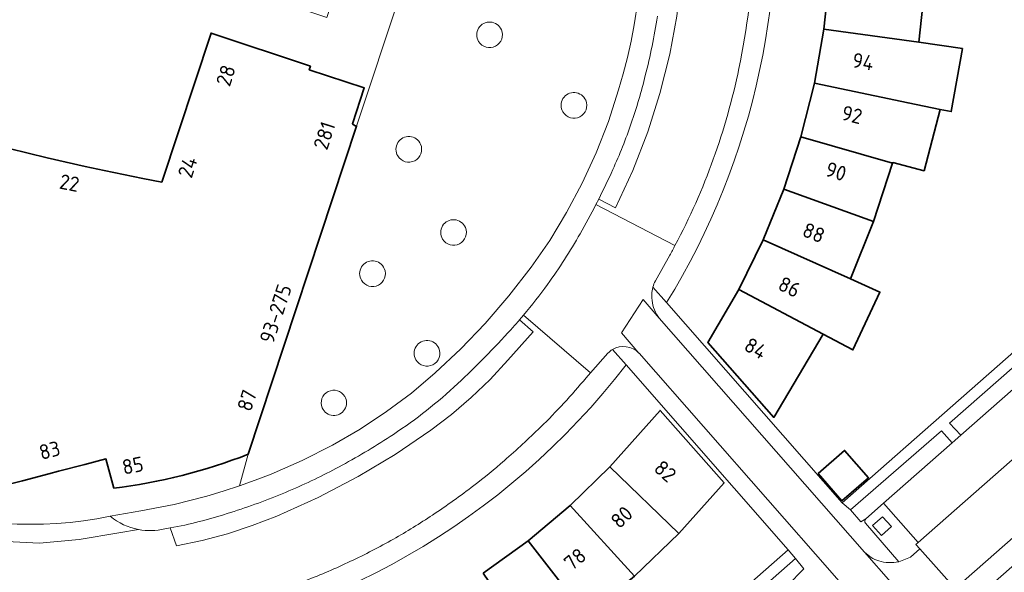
# Model space of a CAD drawing. Extents: x 150256 to 156914, y 461459 to 469481.
# Tile 556 of 656: x 154264 to 154353, y 467836 to 467886. Entities that reach past the tile are written whole.
import ezdxf
from ezdxf.enums import TextEntityAlignment as Align

# ---------------------------------------------------------------- set-up
doc = ezdxf.new("R2010")
doc.units = 0
doc.header["$LTSCALE"] = 0.75
for name, color, linetype, lineweight in [('B-RO-GR-BEPLANTING_CULTUUR_HEESTERS-GV', 251, 'CONTINUOUS', 18), ('B-RO-GR-GROENVOORZIENING-GV', 251, 'CONTINUOUS', 18), ('B-RO-GR-HAAG-GV', 251, 'CONTINUOUS', 13), ('B-RO-OG-BEBOUWING-GV', 6, 'CONTINUOUS', 35), ('B-RO-OG-BEBOUWING-T18', 1, 'CONTINUOUS', 18), ('B-RO-VH-VERHARDING_BETONSTRAATSTEEN-GV', 251, 'CONTINUOUS', 18), ('B-RO-VH-VERHARDING_STRAATBAKSTEEN-GV', 251, 'CONTINUOUS', 18), ('B-RO-VH-VERHARDING_TEGEL-GV', 251, 'CONTINUOUS', 18)]:
    doc.layers.add(name, color=color, linetype=linetype, lineweight=lineweight)
doc.styles.add('NLCS-ISO-M200-T18', font='NLCS-ISO.ttf', dxfattribs={"height": 360})

msp = doc.modelspace()

# ---------------------------------------------------------------- linework, layer by layer
at = {"layer": 'B-RO-GR-BEPLANTING_CULTUUR_HEESTERS-GV'}
for points in [[(154307.33, 467884.929, 1.070371), (154305.266, 467883.87)], [(154307.33, 467884.929, 1.070371), (154305.266, 467883.87)], [(154305.266, 467883.87, 0.934645), (154307.33, 467884.929)], [(154305.266, 467883.87, 0.934645), (154307.33, 467884.929)], [(154314.967, 467878.536, 1.070371), (154312.903, 467877.477)], [(154314.967, 467878.536, 1.070371), (154312.903, 467877.477)], [(154312.903, 467877.477, 0.934252), (154314.967, 467878.536)], [(154312.903, 467877.477, 0.934252), (154314.967, 467878.536)], [(154300.014, 467874.554, 1.07015), (154297.95, 467873.494)], [(154300.014, 467874.554, 1.07015), (154297.95, 467873.494)], [(154297.95, 467873.494, 0.934845), (154300.014, 467874.554)], [(154297.95, 467873.494, 0.934845), (154300.014, 467874.554)], [(154304.066, 467867.018, 1.071138), (154302.002, 467865.959)], [(154304.066, 467867.018, 1.071138), (154302.002, 467865.959)], [(154302.002, 467865.959, 0.934645), (154304.066, 467867.018)], [(154302.002, 467865.959, 0.934645), (154304.066, 467867.018)], [(154296.726, 467863.287, 1.069977), (154294.662, 467862.228)], [(154296.726, 467863.287, 1.069977), (154294.662, 467862.228)], [(154294.662, 467862.228, 0.934645), (154296.726, 467863.287)], [(154294.662, 467862.228, 0.934645), (154296.726, 467863.287)], [(154301.661, 467856.074, 1.070371), (154299.597, 467855.015)], [(154301.661, 467856.074, 1.070371), (154299.597, 467855.015)], [(154299.597, 467855.015, 0.934645), (154301.661, 467856.074)], [(154299.597, 467855.015, 0.934645), (154301.661, 467856.074)], [(154293.145, 467851.705, 0.943946), (154291.115, 467850.663)], [(154293.145, 467851.705, 0.943946), (154291.115, 467850.663)], [(154291.115, 467850.663, 1.059974), (154293.145, 467851.705)], [(154291.115, 467850.663, 1.059974), (154293.145, 467851.705)]]:
    msp.add_lwpolyline(points, format="xyb", dxfattribs=at)
at = {"layer": 'B-RO-GR-GROENVOORZIENING-GV'}
for points in [[(154348.921, 467848.183), (154363.911, 467861.375), (154362.93, 467862.492), (154347.918, 467849.288)], [(154348.921, 467848.183), (154363.911, 467861.375), (154362.93, 467862.492), (154347.918, 467849.288)], [(154340.337, 467840.628), (154341.926, 467842.027), (154348.158, 467847.511), (154347.191, 467848.592), (154338.946, 467841.415), (154339.892, 467840.348)], [(154340.337, 467840.628), (154341.926, 467842.027), (154348.158, 467847.511), (154347.191, 467848.592), (154338.946, 467841.415), (154339.892, 467840.348)], [(154342.643, 467839.907), (154341.848, 467840.805), (154340.949, 467840.009), (154341.743, 467839.111)], [(154342.643, 467839.907), (154341.848, 467840.805), (154340.949, 467840.009), (154341.743, 467839.111)], [(154333.074, 467834.241), (154333.245, 467834.577), (154334.713, 467836.092), (154333.968, 467837.029), (154325.883, 467829.894), (154326.903, 467828.813)], [(154333.074, 467834.241), (154333.245, 467834.577), (154334.713, 467836.092), (154333.968, 467837.029), (154325.883, 467829.894), (154326.903, 467828.813)]]:
    msp.add_lwpolyline(points, close=True, dxfattribs=at)
at = {"layer": 'B-RO-GR-HAAG-GV'}
for points in [[(154363.911, 467861.375), (154362.93, 467862.492), (154347.918, 467849.288), (154348.921, 467848.183)], [(154363.911, 467861.375), (154362.93, 467862.492), (154347.918, 467849.288), (154348.921, 467848.183)], [(154340.337, 467840.628), (154341.926, 467842.027), (154348.158, 467847.511), (154347.191, 467848.592), (154338.946, 467841.415), (154339.892, 467840.348)], [(154340.337, 467840.628), (154341.926, 467842.027), (154348.158, 467847.511), (154347.191, 467848.592), (154338.946, 467841.415), (154339.892, 467840.348)], [(154333.074, 467834.241), (154333.245, 467834.577), (154334.713, 467836.092), (154333.968, 467837.029), (154325.883, 467829.894), (154326.903, 467828.813)], [(154333.074, 467834.241), (154333.245, 467834.577), (154334.713, 467836.092), (154333.968, 467837.029), (154325.883, 467829.894), (154326.903, 467828.813)]]:
    msp.add_lwpolyline(points, close=True, dxfattribs=at)
at = {"layer": 'B-RO-OG-BEBOUWING-GV'}
for points in [[(154345.737, 467889.435), (154337.064, 467890.027), (154336.541, 467884.994), (154345.131, 467883.806)], [(154345.737, 467889.435), (154337.064, 467890.027), (154336.541, 467884.994), (154345.131, 467883.806)], [(154336.541, 467884.994), (154335.673, 467880.085), (154344.153, 467878.305), (154347.052, 467877.714), (154348.069, 467877.507), (154349.084, 467883.219), (154345.131, 467883.806)], [(154336.541, 467884.994), (154335.673, 467880.085), (154344.153, 467878.305), (154347.052, 467877.714), (154348.069, 467877.507), (154349.084, 467883.219), (154345.131, 467883.806)], [(154344.153, 467878.305), (154335.673, 467880.085), (154334.454, 467875.237), (154342.758, 467872.85), (154342.769, 467872.893), (154345.612, 467872.149), (154347.052, 467877.714)], [(154344.153, 467878.305), (154335.673, 467880.085), (154334.454, 467875.237), (154342.758, 467872.85), (154342.769, 467872.893), (154345.612, 467872.149), (154347.052, 467877.714)], [(154332.905, 467870.496), (154341.022, 467867.544), (154342.758, 467872.85), (154334.454, 467875.237)], [(154332.905, 467870.496), (154341.022, 467867.544), (154342.758, 467872.85), (154334.454, 467875.237)], [(154331.04, 467865.884), (154338.939, 467862.346), (154341.022, 467867.544), (154332.905, 467870.496)], [(154331.04, 467865.884), (154338.939, 467862.346), (154341.022, 467867.544), (154332.905, 467870.496)], [(154331.04, 467865.884), (154328.834, 467861.383), (154336.482, 467857.333), (154339.158, 467855.916), (154341.602, 467861.153), (154338.939, 467862.346)], [(154331.04, 467865.884), (154328.834, 467861.383), (154336.482, 467857.333), (154339.158, 467855.916), (154341.602, 467861.153), (154338.939, 467862.346)], [(154328.834, 467861.383), (154326.028, 467856.581), (154332, 467849.806), (154336.482, 467857.333)], [(154328.834, 467861.383), (154326.028, 467856.581), (154332, 467849.806), (154336.482, 467857.333)], [(154317.163, 467845.31), (154323.384, 467839.295), (154327.5, 467843.882), (154321.701, 467850.437)], [(154317.163, 467845.31), (154323.384, 467839.295), (154327.5, 467843.882), (154321.701, 467850.437)], [(154336.013, 467844.732), (154338.167, 467842.258), (154340.562, 467844.343), (154338.407, 467846.817)], [(154336.013, 467844.732), (154338.167, 467842.258), (154340.562, 467844.343), (154338.407, 467846.817)], [(154319.371, 467835.414), (154323.384, 467839.295), (154317.163, 467845.31), (154313.57, 467841.826)], [(154319.371, 467835.414), (154323.384, 467839.295), (154317.163, 467845.31), (154313.57, 467841.826)], [(154319.371, 467835.414), (154313.57, 467841.826), (154309.749, 467838.628), (154315.051, 467831.818)], [(154319.371, 467835.414), (154313.57, 467841.826), (154309.749, 467838.628), (154315.051, 467831.818)], [(154305.688, 467835.681), (154310.532, 467828.528), (154315.051, 467831.818), (154309.749, 467838.628)], [(154305.688, 467835.681), (154310.532, 467828.528), (154315.051, 467831.818), (154309.749, 467838.628)]]:
    msp.add_lwpolyline(points, close=True, dxfattribs=at)
for points in [[(154276.593, 467871.131, -0.067695), (154222.899, 467888.808)], [(154276.593, 467871.131, -0.067695), (154222.899, 467888.808)], [(154272.221, 467843.384, 0.063175), (154284.41, 467846.468)], [(154272.221, 467843.384, 0.063175), (154284.41, 467846.468)]]:
    msp.add_lwpolyline(points, format="xyb", dxfattribs=at)
for points in [[(154284.41, 467846.468), (154294.22, 467876.204), (154294.025, 467876.268), (154293.841, 467876.413), (154294.911, 467879.655), (154289.936, 467881.307), (154290.043, 467881.629), (154281.037, 467884.62), (154276.593, 467871.131)], [(154284.41, 467846.468), (154294.22, 467876.204), (154294.025, 467876.268), (154293.841, 467876.413), (154294.911, 467879.655), (154289.936, 467881.307), (154290.043, 467881.629), (154281.037, 467884.62), (154276.593, 467871.131)], [(154214.186, 467880.504), (154214.968, 467877.908), (154215.206, 467877.646), (154216.753, 467878.991), (154218.841, 467873.554), (154220.347, 467870.518), (154222.819, 467866.232), (154226.409, 467861.497), (154229.303, 467858.294), (154233.449, 467854.613), (154232.788, 467852.707), (154261.916, 467843.112), (154262.007, 467843.374), (154261.947, 467843.54), (154263.96, 467844.067)], [(154214.186, 467880.504), (154214.968, 467877.908), (154215.206, 467877.646), (154216.753, 467878.991), (154218.841, 467873.554), (154220.347, 467870.518), (154222.819, 467866.232), (154226.409, 467861.497), (154229.303, 467858.294), (154233.449, 467854.613), (154232.788, 467852.707), (154261.916, 467843.112), (154262.007, 467843.374), (154261.947, 467843.54), (154263.96, 467844.067)], [(154263.96, 467844.067), (154266.338, 467844.69), (154267.234, 467844.924), (154269.607, 467845.545), (154271.512, 467846.044), (154272.221, 467843.384)], [(154263.96, 467844.067), (154266.338, 467844.69), (154267.234, 467844.924), (154269.607, 467845.545), (154271.512, 467846.044), (154272.221, 467843.384)]]:
    msp.add_lwpolyline(points, dxfattribs=at)
at = {"layer": 'B-RO-VH-VERHARDING_BETONSTRAATSTEEN-GV'}
for points in [[(154345.225, 467837.884), (154348.411, 467834.303), (154381.139, 467863.087), (154400.585, 467880.215), (154401.647, 467881.231), (154363.912, 467924.141), (154353.681, 467935.715), (154331.936, 467960.462), (154331.496, 467960.963), (154330.607, 467961.973), (154323.316, 467955.543)], [(154345.225, 467837.884), (154348.411, 467834.303), (154381.139, 467863.087), (154400.585, 467880.215), (154401.647, 467881.231), (154363.912, 467924.141), (154353.681, 467935.715), (154331.936, 467960.462), (154331.496, 467960.963), (154330.607, 467961.973), (154323.316, 467955.543)], [(154346.99, 467832.688), (154347.029, 467832.644), (154348.083, 467831.462), (154404.438, 467881.008), (154333.414, 467961.768), (154331.936, 467960.462), (154353.681, 467935.715), (154363.912, 467924.141), (154401.647, 467881.231), (154400.585, 467880.215), (154381.139, 467863.087), (154348.411, 467834.303)], [(154346.99, 467832.688), (154347.029, 467832.644), (154348.083, 467831.462), (154404.438, 467881.008), (154333.414, 467961.768), (154331.936, 467960.462), (154353.681, 467935.715), (154363.912, 467924.141), (154401.647, 467881.231), (154400.585, 467880.215), (154381.139, 467863.087), (154348.411, 467834.303)], [(154296.244, 467948.873), (154298.399, 467946.456), (154307.189, 467936.359), (154306.971, 467936.131), (154310.265, 467932.4), (154314.327, 467927.026), (154317.723, 467921.209), (154320.412, 467915.035), (154322.349, 467908.586), (154322.958, 467905.871), (154323.44, 467902.929), (154323.727, 467900.217), (154323.86, 467897.582), (154323.852, 467893.622), (154323.616, 467889.666), (154323.203, 467886.173), (154322.572, 467882.711), (154321.687, 467879.16), (154320.58, 467875.671), (154319.225, 467872.182), (154317.652, 467868.786), (154316.14, 467869.582), (154315.89, 467869.089), (154323.046, 467865.384)], [(154296.244, 467948.873), (154298.399, 467946.456), (154307.189, 467936.359), (154306.971, 467936.131), (154310.265, 467932.4), (154314.327, 467927.026), (154317.723, 467921.209), (154320.412, 467915.035), (154322.349, 467908.586), (154322.958, 467905.871), (154323.44, 467902.929), (154323.727, 467900.217), (154323.86, 467897.582), (154323.852, 467893.622), (154323.616, 467889.666), (154323.203, 467886.173), (154322.572, 467882.711), (154321.687, 467879.16), (154320.58, 467875.671), (154319.225, 467872.182), (154317.652, 467868.786), (154316.14, 467869.582), (154315.89, 467869.089), (154323.046, 467865.384)], [(154316.14, 467869.582), (154317.652, 467868.786), (154319.225, 467872.182), (154320.58, 467875.671), (154321.687, 467879.16), (154322.572, 467882.711), (154323.203, 467886.173), (154323.616, 467889.666), (154323.852, 467893.622), (154323.86, 467897.582), (154323.727, 467900.217), (154323.44, 467902.929), (154322.958, 467905.871), (154322.349, 467908.586), (154320.412, 467915.035), (154317.723, 467921.209), (154314.327, 467927.026), (154310.265, 467932.4), (154306.971, 467936.131), (154305.699, 467934.969)], [(154316.14, 467869.582), (154317.652, 467868.786), (154319.225, 467872.182), (154320.58, 467875.671), (154321.687, 467879.16), (154322.572, 467882.711), (154323.203, 467886.173), (154323.616, 467889.666), (154323.852, 467893.622), (154323.86, 467897.582), (154323.727, 467900.217), (154323.44, 467902.929), (154322.958, 467905.871), (154322.349, 467908.586), (154320.412, 467915.035), (154317.723, 467921.209), (154314.327, 467927.026), (154310.265, 467932.4), (154306.971, 467936.131), (154305.699, 467934.969)], [(154298.194, 467888.208), (154294.22, 467876.204), (154284.41, 467846.468), (154283.603, 467843.591), (154285.047, 467844.111), (154286.483, 467844.671), (154289.291, 467845.906), (154292.034, 467847.293), (154294.531, 467848.742), (154296.94, 467850.333), (154299.189, 467852.013), (154301.336, 467853.831), (154303.647, 467856.008), (154305.847, 467858.306), (154308.007, 467860.813), (154310.038, 467863.431), (154311.709, 467865.848), (154313.238, 467868.364), (154314.656, 467871.035), (154315.914, 467873.782), (154317.016, 467876.604), (154317.945, 467879.488), (154318.367, 467880.946), (154318.749, 467882.413), (154319.078, 467883.888), (154319.354, 467885.377), (154319.674, 467887.484)], [(154298.194, 467888.208), (154294.22, 467876.204), (154284.41, 467846.468), (154283.603, 467843.591), (154285.047, 467844.111), (154286.483, 467844.671), (154289.291, 467845.906), (154292.034, 467847.293), (154294.531, 467848.742), (154296.94, 467850.333), (154299.189, 467852.013), (154301.336, 467853.831), (154303.647, 467856.008), (154305.847, 467858.306), (154308.007, 467860.813), (154310.038, 467863.431), (154311.709, 467865.848), (154313.238, 467868.364), (154314.656, 467871.035), (154315.914, 467873.782), (154317.016, 467876.604), (154317.945, 467879.488), (154318.367, 467880.946), (154318.749, 467882.413), (154319.078, 467883.888), (154319.354, 467885.377), (154319.674, 467887.484)], [(154319.674, 467887.484), (154319.354, 467885.377), (154319.078, 467883.888), (154318.749, 467882.413), (154318.367, 467880.946), (154317.945, 467879.488), (154317.016, 467876.604), (154315.914, 467873.782), (154314.656, 467871.035), (154313.238, 467868.364), (154311.709, 467865.848), (154310.038, 467863.431), (154308.007, 467860.813), (154305.847, 467858.306), (154303.647, 467856.008), (154301.336, 467853.831), (154299.189, 467852.013), (154296.94, 467850.333), (154294.531, 467848.742), (154292.034, 467847.293), (154289.291, 467845.906), (154286.483, 467844.671), (154285.047, 467844.111), (154283.603, 467843.591), (154282.14, 467843.111), (154280.669, 467842.675), (154277.687, 467841.915), (154274.674, 467841.324), (154271.914, 467840.844), (154271.909, 467840.843)], [(154319.674, 467887.484), (154319.354, 467885.377), (154319.078, 467883.888), (154318.749, 467882.413), (154318.367, 467880.946), (154317.945, 467879.488), (154317.016, 467876.604), (154315.914, 467873.782), (154314.656, 467871.035), (154313.238, 467868.364), (154311.709, 467865.848), (154310.038, 467863.431), (154308.007, 467860.813), (154305.847, 467858.306), (154303.647, 467856.008), (154301.336, 467853.831), (154299.189, 467852.013), (154296.94, 467850.333), (154294.531, 467848.742), (154292.034, 467847.293), (154289.291, 467845.906), (154286.483, 467844.671), (154285.047, 467844.111), (154283.603, 467843.591), (154282.14, 467843.111), (154280.669, 467842.675), (154277.687, 467841.915), (154274.674, 467841.324), (154271.914, 467840.844), (154271.909, 467840.843)], [(154386.718, 467881.447), (154385.707, 467880.557), (154385.587, 467880.451), (154384.787, 467879.748), (154384.707, 467879.677), (154380.407, 467875.893), (154379.577, 467875.162), (154364.623, 467862.001), (154363.911, 467861.375), (154348.921, 467848.183), (154348.158, 467847.511), (154341.926, 467842.027), (154345.087, 467838.471), (154390.366, 467878.341)], [(154386.718, 467881.447), (154385.707, 467880.557), (154385.587, 467880.451), (154384.787, 467879.748), (154384.707, 467879.677), (154380.407, 467875.893), (154379.577, 467875.162), (154364.623, 467862.001), (154363.911, 467861.375), (154348.921, 467848.183), (154348.158, 467847.511), (154341.926, 467842.027), (154345.087, 467838.471), (154390.366, 467878.341)], [(154390.366, 467878.341), (154345.087, 467838.471), (154344.869, 467838.28), (154345.225, 467837.884)], [(154390.366, 467878.341), (154345.087, 467838.471), (154344.869, 467838.28), (154345.225, 467837.884)], [(154315.89, 467869.089), (154316.14, 467869.582)], [(154315.89, 467869.089), (154316.14, 467869.582)], [(154323.046, 467865.384), (154315.89, 467869.089)], [(154323.046, 467865.384), (154315.89, 467869.089)], [(154321.272, 467862.164), (154322.581, 467864.492)], [(154322.581, 467864.492), (154321.272, 467862.164)], [(154321.272, 467862.164), (154322.581, 467864.492)], [(154322.581, 467864.492), (154321.272, 467862.164)], [(154340.337, 467840.628), (154339.892, 467840.348), (154338.946, 467841.415), (154338.199, 467842.073), (154322.287, 467860.203), (154321.053, 467861.608)], [(154321.053, 467861.608), (154322.287, 467860.203)], [(154340.337, 467840.628), (154339.892, 467840.348), (154338.946, 467841.415), (154338.199, 467842.073), (154322.287, 467860.203), (154321.053, 467861.608)], [(154321.053, 467861.608), (154322.287, 467860.203)], [(154319.781, 467855.636), (154318.203, 467857.466), (154320.163, 467860.475), (154321.625, 467858.804)], [(154319.781, 467855.636), (154318.203, 467857.466), (154320.163, 467860.475), (154321.625, 467858.804)], [(154314.996, 467853.393), (154315.407, 467853.857), (154309.334, 467859.068), (154308.971, 467858.641), (154310.216, 467857.551), (154307.9, 467854.991), (154306.3, 467853.253), (154304.603, 467851.608), (154302.812, 467850.066), (154300.936, 467848.635), (154297.709, 467846.444), (154294.363, 467844.453), (154290.727, 467842.551), (154286.989, 467840.857), (154284.776, 467839.995), (154282.518, 467839.257), (154280.225, 467838.644), (154277.896, 467838.16), (154277.346, 467839.789), (154276.84, 467839.699)], [(154314.996, 467853.393), (154315.407, 467853.857), (154309.334, 467859.068), (154308.971, 467858.641), (154310.216, 467857.551), (154307.9, 467854.991), (154306.3, 467853.253), (154304.603, 467851.608), (154302.812, 467850.066), (154300.936, 467848.635), (154297.709, 467846.444), (154294.363, 467844.453), (154290.727, 467842.551), (154286.989, 467840.857), (154284.776, 467839.995), (154282.518, 467839.257), (154280.225, 467838.644), (154277.896, 467838.16), (154277.346, 467839.789), (154276.84, 467839.699)], [(154278.338, 467839.965), (154277.346, 467839.789), (154277.896, 467838.16), (154280.225, 467838.644), (154282.518, 467839.257), (154284.776, 467839.995), (154286.989, 467840.857), (154290.727, 467842.551), (154294.363, 467844.453), (154297.709, 467846.444), (154300.936, 467848.635), (154302.812, 467850.066), (154304.603, 467851.608), (154306.3, 467853.253), (154307.9, 467854.991), (154310.216, 467857.551), (154308.971, 467858.641)], [(154278.338, 467839.965), (154277.346, 467839.789), (154277.896, 467838.16), (154280.225, 467838.644), (154282.518, 467839.257), (154284.776, 467839.995), (154286.989, 467840.857), (154290.727, 467842.551), (154294.363, 467844.453), (154297.709, 467846.444), (154300.936, 467848.635), (154302.812, 467850.066), (154304.603, 467851.608), (154306.3, 467853.253), (154307.9, 467854.991), (154310.216, 467857.551), (154308.971, 467858.641)], [(154308.971, 467858.641), (154309.334, 467859.068)], [(154308.971, 467858.641), (154309.334, 467859.068)], [(154309.334, 467859.068), (154315.407, 467853.857), (154316.984, 467855.638)], [(154309.334, 467859.068), (154315.407, 467853.857), (154316.984, 467855.638)], [(154321.625, 467858.804), (154340.208, 467837.605)], [(154321.625, 467858.804), (154340.208, 467837.605)], [(154318.616, 467854.56), (154317.393, 467855.956)], [(154317.393, 467855.956), (154318.616, 467854.56), (154333.296, 467837.795), (154333.968, 467837.029), (154334.713, 467836.092), (154333.245, 467834.577), (154333.074, 467834.241)], [(154318.616, 467854.56), (154317.393, 467855.956)], [(154317.393, 467855.956), (154318.616, 467854.56), (154333.296, 467837.795), (154333.968, 467837.029), (154334.713, 467836.092), (154333.245, 467834.577), (154333.074, 467834.241)], [(154316.984, 467855.638), (154315.407, 467853.857), (154314.996, 467853.393)], [(154316.984, 467855.638), (154315.407, 467853.857), (154314.996, 467853.393)], [(154337.299, 467835.683), (154337.29, 467835.694), (154319.799, 467855.618), (154319.781, 467855.636)], [(154337.299, 467835.683), (154337.29, 467835.694), (154319.799, 467855.618), (154319.781, 467855.636)], [(154343.312, 467836.728), (154344.363, 467837.146), (154345.225, 467837.884), (154344.869, 467838.28), (154345.087, 467838.471), (154341.926, 467842.027), (154340.337, 467840.628)], [(154343.312, 467836.728), (154344.363, 467837.146), (154345.225, 467837.884), (154344.869, 467838.28), (154345.087, 467838.471), (154341.926, 467842.027), (154340.337, 467840.628)], [(154271.909, 467840.843), (154270.709, 467840.617), (154269.496, 467840.435), (154268.269, 467840.288), (154267.043, 467840.191), (154265.856, 467840.128), (154264.669, 467840.115), (154263.483, 467840.142), (154262.31, 467840.2)], [(154271.909, 467840.843), (154270.709, 467840.617), (154269.496, 467840.435), (154268.269, 467840.288), (154267.043, 467840.191), (154265.856, 467840.128), (154264.669, 467840.115), (154263.483, 467840.142), (154262.31, 467840.2)], [(154276.84, 467839.699), (154277.346, 467839.789), (154278.338, 467839.965)], [(154276.84, 467839.699), (154277.346, 467839.789), (154278.338, 467839.965)], [(154343.312, 467836.728), (154340.305, 467840.213)], [(154340.305, 467840.213), (154343.312, 467836.728)], [(154343.312, 467836.728), (154340.305, 467840.213)], [(154340.305, 467840.213), (154343.312, 467836.728)], [(154259.185, 467838.948), (154261.923, 467838.586), (154265.514, 467838.413), (154269.091, 467838.751), (154272.7, 467839.355), (154274.465, 467839.645)], [(154274.465, 467839.645), (154272.7, 467839.355), (154269.091, 467838.751), (154265.514, 467838.413), (154261.923, 467838.586), (154259.185, 467838.948)], [(154259.185, 467838.948), (154261.923, 467838.586), (154265.514, 467838.413), (154269.091, 467838.751), (154272.7, 467839.355), (154274.465, 467839.645)], [(154274.465, 467839.645), (154272.7, 467839.355), (154269.091, 467838.751), (154265.514, 467838.413), (154261.923, 467838.586), (154259.185, 467838.948)], [(154325.883, 467829.894), (154333.968, 467837.029), (154333.296, 467837.795), (154287.66, 467797.608)], [(154325.883, 467829.894), (154333.968, 467837.029), (154333.296, 467837.795), (154287.66, 467797.608)], [(154340.208, 467837.605), (154347.373, 467829.431)], [(154340.208, 467837.605), (154347.373, 467829.431)], [(154348.411, 467834.303), (154345.225, 467837.884), (154344.363, 467837.146), (154343.312, 467836.728)], [(154348.411, 467834.303), (154345.225, 467837.884), (154344.363, 467837.146), (154343.312, 467836.728)]]:
    msp.add_lwpolyline(points, dxfattribs=at)
for points in [[(154322.287, 467860.203, 0.172964), (154331.587, 467903.853)], [(154322.287, 467860.203, 0.172964), (154331.587, 467903.853)], [(154328.837, 467881.428, 0.085012), (154329.673, 467903.613)], [(154329.673, 467903.613, -0.085012), (154328.837, 467881.428)], [(154328.837, 467881.428, 0.085012), (154329.673, 467903.613)], [(154329.673, 467903.613, -0.085012), (154328.837, 467881.428)], [(154305.266, 467883.87, -1.070371), (154307.33, 467884.929)], [(154305.266, 467883.87, -1.070371), (154307.33, 467884.929)], [(154321.467, 467886.147, -0.023418), (154320.363, 467880.774)], [(154320.363, 467880.774, 0.023418), (154321.467, 467886.147)], [(154321.467, 467886.147, -0.023418), (154320.363, 467880.774)], [(154320.363, 467880.774, 0.023418), (154321.467, 467886.147)], [(154307.33, 467884.929, -0.934645), (154305.266, 467883.87)], [(154307.33, 467884.929, -0.934645), (154305.266, 467883.87)], [(154323.046, 467865.384, 0.072232), (154328.837, 467881.428)], [(154328.837, 467881.428, -0.072232), (154323.046, 467865.384)], [(154323.046, 467865.384, 0.072232), (154328.837, 467881.428)], [(154328.837, 467881.428, -0.072232), (154323.046, 467865.384)], [(154320.363, 467880.774, -0.022908), (154319.088, 467876.455)], [(154319.088, 467876.455, 0.022908), (154320.363, 467880.774)], [(154320.363, 467880.774, -0.022908), (154319.088, 467876.455)], [(154319.088, 467876.455, 0.022908), (154320.363, 467880.774)], [(154312.903, 467877.477, -1.070371), (154314.967, 467878.536)], [(154312.903, 467877.477, -1.070371), (154314.967, 467878.536)], [(154314.967, 467878.536, -0.934252), (154312.903, 467877.477)], [(154314.967, 467878.536, -0.934252), (154312.903, 467877.477)], [(154319.088, 467876.455, -0.023241), (154317.416, 467872.253)], [(154317.416, 467872.253, 0.023241), (154319.088, 467876.455)], [(154319.088, 467876.455, -0.023241), (154317.416, 467872.253)], [(154317.416, 467872.253, 0.023241), (154319.088, 467876.455)], [(154297.95, 467873.494, -1.07015), (154300.014, 467874.554)], [(154297.95, 467873.494, -1.07015), (154300.014, 467874.554)], [(154300.014, 467874.554, -0.934845), (154297.95, 467873.494)], [(154300.014, 467874.554, -0.934845), (154297.95, 467873.494)], [(154317.416, 467872.253, -0.010428), (154316.14, 467869.582)], [(154316.14, 467869.582, 0.010428), (154317.416, 467872.253)], [(154317.416, 467872.253, -0.010428), (154316.14, 467869.582)], [(154316.14, 467869.582, 0.010428), (154317.416, 467872.253)], [(154315.89, 467869.089, -0.010589), (154314.464, 467866.45)], [(154314.464, 467866.45, 0.010589), (154315.89, 467869.089)], [(154315.89, 467869.089, -0.010589), (154314.464, 467866.45)], [(154314.464, 467866.45, 0.010589), (154315.89, 467869.089)], [(154302.002, 467865.959, -1.071138), (154304.066, 467867.018)], [(154302.002, 467865.959, -1.071138), (154304.066, 467867.018)], [(154304.066, 467867.018, -0.934645), (154302.002, 467865.959)], [(154304.066, 467867.018, -0.934645), (154302.002, 467865.959)], [(154314.464, 467866.45, -0.027614), (154311.515, 467861.861)], [(154311.515, 467861.861, 0.027614), (154314.464, 467866.45)], [(154314.464, 467866.45, -0.027614), (154311.515, 467861.861)], [(154311.515, 467861.861, 0.027614), (154314.464, 467866.45)], [(154322.581, 467864.492, 0.005327), (154323.046, 467865.384)], [(154323.046, 467865.384, -0.005327), (154322.581, 467864.492)], [(154322.581, 467864.492, 0.005327), (154323.046, 467865.384)], [(154323.046, 467865.384, -0.005327), (154322.581, 467864.492)], [(154294.662, 467862.228, -1.069977), (154296.726, 467863.287)], [(154294.662, 467862.228, -1.069977), (154296.726, 467863.287)], [(154296.726, 467863.287, -0.934645), (154294.662, 467862.228)], [(154296.726, 467863.287, -0.934645), (154294.662, 467862.228)], [(154321.053, 467861.608, -0.05874), (154321.272, 467862.164)], [(154321.272, 467862.164, 0.05874), (154321.053, 467861.608)], [(154321.053, 467861.608, -0.05874), (154321.272, 467862.164)], [(154321.272, 467862.164, 0.05874), (154321.053, 467861.608)], [(154311.515, 467861.861, -0.018464), (154309.334, 467859.068)], [(154309.334, 467859.068, 0.018464), (154311.515, 467861.861)], [(154311.515, 467861.861, -0.018464), (154309.334, 467859.068)], [(154309.334, 467859.068, 0.018464), (154311.515, 467861.861)], [(154320.993, 467861.312, 0.066575), (154320.969, 467860.411)], [(154320.969, 467860.411, -0.066575), (154320.993, 467861.312)], [(154320.993, 467861.312, 0.066575), (154320.969, 467860.411)], [(154320.969, 467860.411, -0.066575), (154320.993, 467861.312)], [(154321.053, 467861.608, 0.027276), (154320.993, 467861.312)], [(154320.993, 467861.312, -0.027276), (154321.053, 467861.608)], [(154321.053, 467861.608, 0.027276), (154320.993, 467861.312)], [(154320.993, 467861.312, -0.027276), (154321.053, 467861.608)], [(154320.969, 467860.411, 0.069672), (154321.185, 467859.55)], [(154321.185, 467859.55, -0.069672), (154320.969, 467860.411)], [(154320.969, 467860.411, 0.069672), (154321.185, 467859.55)], [(154321.185, 467859.55, -0.069672), (154320.969, 467860.411)], [(154321.185, 467859.55, 0.085939), (154321.625, 467858.804)], [(154321.625, 467858.804, -0.085939), (154321.185, 467859.55)], [(154321.185, 467859.55, 0.085939), (154321.625, 467858.804)], [(154321.625, 467858.804, -0.085939), (154321.185, 467859.55)], [(154308.971, 467858.641, -0.006089), (154308.204, 467857.772)], [(154308.204, 467857.772, 0.006089), (154308.971, 467858.641)], [(154308.971, 467858.641, -0.006089), (154308.204, 467857.772)], [(154308.204, 467857.772, 0.006089), (154308.971, 467858.641)], [(154308.204, 467857.772, -0.020936), (154303.371, 467852.861)], [(154303.371, 467852.861, 0.020936), (154308.204, 467857.772)], [(154308.204, 467857.772, -0.020936), (154303.371, 467852.861)], [(154303.371, 467852.861, 0.020936), (154308.204, 467857.772)], [(154299.597, 467855.015, -1.070371), (154301.661, 467856.074)], [(154299.597, 467855.015, -1.070371), (154301.661, 467856.074)], [(154301.661, 467856.074, -0.934645), (154299.597, 467855.015)], [(154301.661, 467856.074, -0.934645), (154299.597, 467855.015)], [(154316.984, 467855.638, -0.067547), (154317.393, 467855.956)], [(154317.393, 467855.956, 0.067547), (154316.984, 467855.638)], [(154316.984, 467855.638, -0.067547), (154317.393, 467855.956)], [(154317.393, 467855.956, 0.067547), (154316.984, 467855.638)], [(154317.393, 467855.956, -0.344213), (154319.781, 467855.636)], [(154319.781, 467855.636, 0.344213), (154317.393, 467855.956)], [(154317.393, 467855.956, -0.344213), (154319.781, 467855.636)], [(154319.781, 467855.636, 0.344213), (154317.393, 467855.956)], [(154273.94, 467828.894, 0.199082), (154318.616, 467854.56)], [(154273.94, 467828.894, 0.199082), (154318.616, 467854.56)], [(154314.996, 467853.393, -0.013696), (154312.989, 467851.097)], [(154312.989, 467851.097, 0.013696), (154314.996, 467853.393)], [(154314.996, 467853.393, -0.013696), (154312.989, 467851.097)], [(154312.989, 467851.097, 0.013696), (154314.996, 467853.393)], [(154303.371, 467852.861, -0.020577), (154300.549, 467850.435)], [(154300.549, 467850.435, 0.020577), (154303.371, 467852.861)], [(154303.371, 467852.861, -0.020577), (154300.549, 467850.435)], [(154300.549, 467850.435, 0.020577), (154303.371, 467852.861)], [(154291.115, 467850.663, -0.943946), (154293.145, 467851.705)], [(154291.115, 467850.663, -0.943946), (154293.145, 467851.705)], [(154293.145, 467851.705, -1.059974), (154291.115, 467850.663)], [(154293.145, 467851.705, -1.059974), (154291.115, 467850.663)], [(154312.989, 467851.097, -0.01368), (154310.863, 467848.91)], [(154310.863, 467848.91, 0.01368), (154312.989, 467851.097)], [(154312.989, 467851.097, -0.01368), (154310.863, 467848.91)], [(154310.863, 467848.91, 0.01368), (154312.989, 467851.097)], [(154300.549, 467850.435, -0.021473), (154297.552, 467848.269)], [(154297.552, 467848.269, 0.021473), (154300.549, 467850.435)], [(154300.549, 467850.435, -0.021473), (154297.552, 467848.269)], [(154297.552, 467848.269, 0.021473), (154300.549, 467850.435)], [(154310.863, 467848.91, -0.013204), (154307.597, 467845.891)], [(154307.597, 467845.891, 0.013204), (154310.863, 467848.91)], [(154310.863, 467848.91, -0.013204), (154307.597, 467845.891)], [(154307.597, 467845.891, 0.013204), (154310.863, 467848.91)], [(154297.552, 467848.269, -0.021577), (154292.901, 467845.469)], [(154292.901, 467845.469, 0.021577), (154297.552, 467848.269)], [(154297.552, 467848.269, -0.021577), (154292.901, 467845.469)], [(154292.901, 467845.469, 0.021577), (154297.552, 467848.269)], [(154292.901, 467845.469, -0.022927), (154288.396, 467843.27)], [(154288.396, 467843.27, 0.022927), (154292.901, 467845.469)], [(154292.901, 467845.469, -0.022927), (154288.396, 467843.27)], [(154288.396, 467843.27, 0.022927), (154292.901, 467845.469)], [(154307.597, 467845.891, -0.016913), (154304.833, 467843.626)], [(154304.833, 467843.626, 0.016913), (154307.597, 467845.891)], [(154307.597, 467845.891, -0.016913), (154304.833, 467843.626)], [(154304.833, 467843.626, 0.016913), (154307.597, 467845.891)], [(154304.833, 467843.626, -0.016706), (154301.102, 467840.96)], [(154301.102, 467840.96, 0.016706), (154304.833, 467843.626)], [(154304.833, 467843.626, -0.016706), (154301.102, 467840.96)], [(154301.102, 467840.96, 0.016706), (154304.833, 467843.626)], [(154288.396, 467843.27, -0.022571), (154283.442, 467841.388)], [(154283.442, 467841.388, 0.022571), (154288.396, 467843.27)], [(154288.396, 467843.27, -0.022571), (154283.442, 467841.388)], [(154283.442, 467841.388, 0.022571), (154288.396, 467843.27)], [(154274.465, 467839.645, -0.12584), (154271.909, 467840.843)], [(154271.909, 467840.843, 0.12584), (154274.465, 467839.645)], [(154274.465, 467839.645, -0.12584), (154271.909, 467840.843)], [(154271.909, 467840.843, 0.12584), (154274.465, 467839.645)], [(154283.442, 467841.388, -0.022528), (154278.338, 467839.965)], [(154278.338, 467839.965, 0.022528), (154283.442, 467841.388)], [(154283.442, 467841.388, -0.022528), (154278.338, 467839.965)], [(154278.338, 467839.965, 0.022528), (154283.442, 467841.388)], [(154301.102, 467840.96, -0.01797), (154297.549, 467838.776)], [(154297.549, 467838.776, 0.01797), (154301.102, 467840.96)], [(154301.102, 467840.96, -0.01797), (154297.549, 467838.776)], [(154297.549, 467838.776, 0.01797), (154301.102, 467840.96)], [(154340.305, 467840.213, -0.414409), (154340.337, 467840.628)], [(154340.337, 467840.628, 0.414409), (154340.305, 467840.213)], [(154340.305, 467840.213, -0.414409), (154340.337, 467840.628)], [(154340.337, 467840.628, 0.414409), (154340.305, 467840.213)], [(154274.465, 467839.645, 0.105257), (154276.84, 467839.699)], [(154276.84, 467839.699, -0.105257), (154274.465, 467839.645)], [(154274.465, 467839.645, 0.105257), (154276.84, 467839.699)], [(154276.84, 467839.699, -0.105257), (154274.465, 467839.645)], [(154297.549, 467838.776, -0.018196), (154293.665, 467836.763)], [(154293.665, 467836.763, 0.018196), (154297.549, 467838.776)], [(154297.549, 467838.776, -0.018196), (154293.665, 467836.763)], [(154293.665, 467836.763, 0.018196), (154297.549, 467838.776)], [(154340.819, 467837.119, -0.050007), (154340.208, 467837.605)], [(154340.208, 467837.605, 0.050007), (154340.819, 467837.119)], [(154340.819, 467837.119, -0.050007), (154340.208, 467837.605)], [(154340.208, 467837.605, 0.050007), (154340.819, 467837.119)], [(154293.665, 467836.763, -0.01829), (154289.615, 467835.023)], [(154289.615, 467835.023, 0.01829), (154293.665, 467836.763)], [(154293.665, 467836.763, -0.01829), (154289.615, 467835.023)], [(154289.615, 467835.023, 0.01829), (154293.665, 467836.763)], [(154341.501, 467836.807, -0.067979), (154340.819, 467837.119)], [(154340.819, 467837.119, 0.067979), (154341.501, 467836.807)], [(154341.501, 467836.807, -0.067979), (154340.819, 467837.119)], [(154340.819, 467837.119, 0.067979), (154341.501, 467836.807)], [(154342.401, 467836.65, -0.065501), (154341.501, 467836.807)], [(154341.501, 467836.807, 0.065501), (154342.401, 467836.65)], [(154342.401, 467836.65, -0.065501), (154341.501, 467836.807)], [(154341.501, 467836.807, 0.065501), (154342.401, 467836.65)], [(154343.312, 467836.728, -0.065849), (154342.401, 467836.65)], [(154342.401, 467836.65, 0.065849), (154343.312, 467836.728)], [(154343.312, 467836.728, -0.065849), (154342.401, 467836.65)], [(154342.401, 467836.65, 0.065849), (154343.312, 467836.728)]]:
    msp.add_lwpolyline(points, format="xyb", dxfattribs=at)
for points in [[(154371.186, 467869.754), (154370.529, 467870.521), (154338.199, 467842.073), (154338.946, 467841.415), (154347.191, 467848.592), (154348.158, 467847.511), (154348.921, 467848.183), (154347.918, 467849.288), (154362.93, 467862.492), (154363.911, 467861.375), (154364.623, 467862.001), (154363.725, 467863.191)], [(154371.186, 467869.754), (154370.529, 467870.521), (154338.199, 467842.073), (154338.946, 467841.415), (154347.191, 467848.592), (154348.158, 467847.511), (154348.921, 467848.183), (154347.918, 467849.288), (154362.93, 467862.492), (154363.911, 467861.375), (154364.623, 467862.001), (154363.725, 467863.191)], [(154342.643, 467839.907), (154341.743, 467839.111), (154340.949, 467840.009), (154341.848, 467840.805)], [(154342.643, 467839.907), (154341.743, 467839.111), (154340.949, 467840.009), (154341.848, 467840.805)]]:
    msp.add_lwpolyline(points, close=True, dxfattribs=at)
at = {"layer": 'B-RO-VH-VERHARDING_STRAATBAKSTEEN-GV'}
msp.add_lwpolyline([(154276.593, 467871.131), (154281.037, 467884.62), (154290.043, 467881.629), (154289.936, 467881.307), (154294.911, 467879.655), (154293.841, 467876.413), (154294.025, 467876.268), (154294.22, 467876.204), (154298.194, 467888.208), (154292.035, 467887.606), (154291.509, 467886.05), (154282.487, 467889.046), (154286.936, 467902.503)], dxfattribs=at)
msp.add_lwpolyline([(154276.593, 467871.131), (154281.037, 467884.62), (154290.043, 467881.629), (154289.936, 467881.307), (154294.911, 467879.655), (154293.841, 467876.413), (154294.025, 467876.268), (154294.22, 467876.204), (154298.194, 467888.208), (154292.035, 467887.606), (154291.509, 467886.05), (154282.487, 467889.046), (154286.936, 467902.503)], dxfattribs=at)
msp.add_lwpolyline([(154222.899, 467888.808, 0.067695), (154276.593, 467871.131)], format="xyb", dxfattribs=at)
msp.add_lwpolyline([(154222.899, 467888.808, 0.067695), (154276.593, 467871.131)], format="xyb", dxfattribs=at)
at = {"layer": 'B-RO-VH-VERHARDING_TEGEL-GV'}
msp.add_lwpolyline([(154321.625, 467858.804), (154320.163, 467860.475), (154318.203, 467857.466), (154319.781, 467855.636), (154319.799, 467855.618), (154337.29, 467835.694), (154337.299, 467835.683), (154344.726, 467827.154), (154356.412, 467813.839), (154356.413, 467813.84), (154358.993, 467816.135), (154347.373, 467829.431), (154340.208, 467837.605)], close=True, dxfattribs=at)
msp.add_lwpolyline([(154321.625, 467858.804), (154320.163, 467860.475), (154318.203, 467857.466), (154319.781, 467855.636), (154319.799, 467855.618), (154337.29, 467835.694), (154337.299, 467835.683), (154344.726, 467827.154), (154356.412, 467813.839), (154356.413, 467813.84), (154358.993, 467816.135), (154347.373, 467829.431), (154340.208, 467837.605)], close=True, dxfattribs=at)

# ---------------------------------------------------------------- texts
at = {"layer": 'B-RO-OG-BEBOUWING-T18', "style": 'NLCS-ISO-M200-T18'}
for s, rotation, p in [('94', 350, (154340.081, 467882.042)), ('94', 350, (154340.081, 467882.042)), ('28', 71.8, (154282.369, 467880.786)), ('28', 71.8, (154282.369, 467880.786)), ('92', 345.9, (154339.079, 467877.227)), ('92', 345.9, (154339.079, 467877.227)), ('281', 71.7, (154291.294, 467875.339)), ('281', 71.7, (154291.294, 467875.339)), ('24', 71.8, (154278.913, 467872.477)), ('24', 71.8, (154278.913, 467872.477)), ('90', 341.9, (154337.634, 467872.091)), ('90', 341.9, (154337.634, 467872.091)), ('22', 348.8, (154268.216, 467871.046)), ('22', 348.8, (154268.216, 467871.046)), ('88', 338, (154335.619, 467866.538)), ('88', 338, (154335.619, 467866.538)), ('86', 333.9, (154333.409, 467861.628)), ('86', 333.9, (154333.409, 467861.628)), ('93-275', 71.7, (154286.881, 467859.206)), ('93-275', 71.7, (154286.881, 467859.206)), ('84', 329.7, (154330.357, 467856.061)), ('84', 329.7, (154330.357, 467856.061)), ('87', 71.8, (154284.287, 467851.341)), ('87', 71.8, (154284.287, 467851.341)), ('83', 14.8, (154266.418, 467846.825)), ('83', 14.8, (154266.418, 467846.825)), ('85', 11.1, (154273.949, 467845.447)), ('85', 11.1, (154273.949, 467845.447)), ('82', 318.5, (154322.167, 467844.929)), ('82', 318.5, (154322.167, 467844.929)), ('80', 44.1, (154318.224, 467840.767)), ('80', 44.1, (154318.224, 467840.767)), ('78', 39.9, (154313.998, 467836.968)), ('78', 39.9, (154313.998, 467836.968))]:
    msp.add_text(s, height=1.35, rotation=rotation, dxfattribs=at).set_placement(p, align=Align.MIDDLE)

doc.saveas('drawing.dxf')
